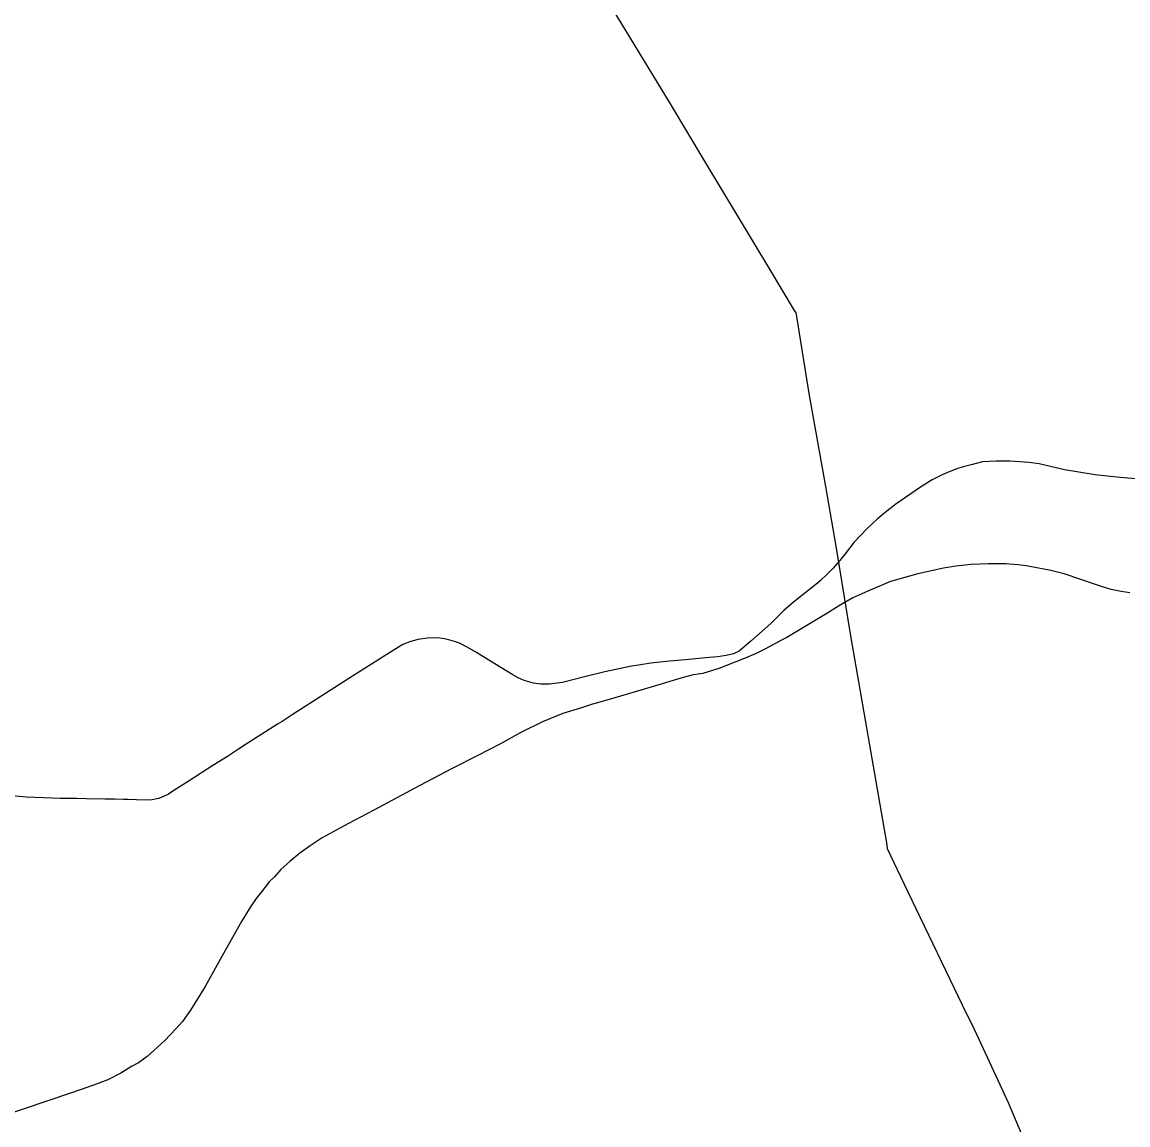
# Model space of a CAD drawing. Extents: x 0 to 2603, y -226 to 830.
# Drawn here: x 40.47 to 49.3, y 468.01 to 476.81 of the extents above; entities that cross this region are included whole.
import ezdxf

# ---------------------------------------------------------------- set-up
doc = ezdxf.new("R2010")
doc.units = 0
for name, color, linetype in [('CT_TSH_Map_Interstate_Roads', 7, 'Continuous'), ('CT_TSH_Map_Town_Limits', 7, 'Continuous'), ('CT_TSH_Map_US_and_State_Routes', 7, 'Continuous')]:
    doc.layers.add(name, color=color, linetype=linetype)

msp = doc.modelspace()

# ---------------------------------------------------------------- linework, layer by layer
at = {"layer": 'CT_TSH_Map_Interstate_Roads'}
for points in [[(47.9258, 472.4629), (47.8277, 472.4489), (47.621, 472.4029), (47.4029, 472.3426), (47.2221, 472.265)], [(48.1868, 472.4836), (48.0449, 472.4766), (47.9258, 472.4629)], [(48.3239, 472.4817), (48.1868, 472.4836)], [(48.4191, 472.4741), (48.3239, 472.4817)], [(48.9214, 472.3585), (48.789, 472.4027), (48.6846, 472.4294), (48.5709, 472.4522), (48.4867, 472.4656), (48.4191, 472.4741)], [(49.3144, 472.2509), (49.2434, 472.2622), (49.1651, 472.2792), (49.0948, 472.2994), (49.0318, 472.3204), (48.9214, 472.3585)], [(47.2221, 472.265), (47.1044, 472.2103)], [(46.9896, 472.1442), (46.8952, 472.0869)], [(47.1044, 472.2103), (46.9896, 472.1442)], [(46.8952, 472.0869), (46.7361, 471.9897), (46.5758, 471.8961)], [(46.5335, 471.8733), (46.4021, 471.8005)], [(46.5758, 471.8961), (46.5335, 471.8733)], [(46.4021, 471.8005), (46.3334, 471.768), (46.2447, 471.7292)], [(46.2447, 471.7292), (46.0343, 471.6479), (45.9069, 471.6075), (45.8517, 471.599)], [(45.7509, 471.5746), (45.5034, 471.5025), (45.1583, 471.4004), (45.0363, 471.3653)], [(45.8294, 471.5969), (45.7509, 471.5746)], [(45.8517, 471.599), (45.8294, 471.5969)], [(45.0363, 471.3653), (45.0273, 471.3622), (44.938, 471.3338)], [(44.938, 471.3338), (44.7902, 471.2882), (44.6262, 471.2216), (44.4553, 471.1375), (44.2918, 471.0471)], [(44.2918, 471.0471), (44.1064, 470.9509), (43.9075, 470.8508), (43.649, 470.7126)], [(43.649, 470.7126), (43.281, 470.5178)], [(43.281, 470.5178), (43.0804, 470.4106)], [(43.0804, 470.4106), (42.986, 470.3608), (42.8694, 470.2956), (42.7745, 470.2332), (42.6918, 470.1748)], [(42.6918, 470.1748), (42.6108, 470.1075), (42.5404, 470.0423), (42.4875, 469.9853)], [(42.4875, 469.9853), (42.4468, 469.9446), (42.3846, 469.8649)], [(42.3846, 469.8649), (42.3426, 469.8134), (42.2978, 469.7468), (42.226, 469.6274), (42.0951, 469.3964)], [(42.0951, 469.3964), (41.9342, 469.1098), (41.8176, 468.9197)], [(41.8176, 468.9197), (41.7538, 468.8306)], [(41.7538, 468.8306), (41.7024, 468.7717), (41.6129, 468.678), (41.5249, 468.5987)], [(41.5249, 468.5987), (41.473, 468.5513), (41.4031, 468.5016), (41.3483, 468.4706)], [(41.3483, 468.4706), (41.2619, 468.4185), (41.1581, 468.3643), (41.0724, 468.3327), (40.9529, 468.2898)], [(40.9529, 468.2898), (40.713, 468.2083), (40.4348, 468.1161), (40.3006, 468.0677)]]:
    msp.add_lwpolyline(points, dxfattribs=at)
at = {"layer": 'CT_TSH_Map_Town_Limits'}
msp.add_lwpolyline([(45.1852, 476.9079), (45.6455, 476.1539), (45.9142, 475.7032), (46.4392, 474.8355), (46.6358, 474.5053), (46.6498, 474.4871), (46.6546, 474.4562), (46.7532, 473.8421), (46.8852, 473.0991), (46.9695, 472.6077), (47.0354, 472.2181), (47.0852, 471.9073), (47.3723, 470.2574), (47.3783, 470.211), (47.54, 469.8695), (48.0099, 468.8928), (48.0464, 468.8202), (48.1096, 468.6882), (48.3418, 468.1851), (48.4289, 467.9809), (48.7163, 467.3304), (48.7996, 467.148), (48.835, 467.0781)], dxfattribs=at)
at = {"layer": 'CT_TSH_Map_US_and_State_Routes'}
for points in [[(48.2448, 473.3029), (48.1389, 473.2963), (48.0481, 473.274)], [(48.3587, 473.3029), (48.2448, 473.3029)], [(48.5066, 473.2919), (48.3587, 473.3029)], [(49.0376, 473.1937), (48.9071, 473.2134), (48.7932, 473.2328), (48.6805, 473.2607), (48.5902, 473.2798), (48.5066, 473.2919)], [(47.985, 473.2566), (47.9324, 473.2399), (47.8719, 473.2176), (47.8161, 473.192), (47.7357, 473.1522), (47.6443, 473.0948)], [(48.0481, 473.274), (47.985, 473.2566)], [(49.2106, 473.1756), (49.0376, 473.1937)], [(49.4186, 473.1563), (49.2106, 473.1756)], [(47.6443, 473.0948), (47.4466, 472.958), (47.3742, 472.9026), (47.2965, 472.8398), (47.2172, 472.7636)], [(47.2172, 472.7636), (47.1118, 472.6528), (47.0425, 472.5616), (47.001, 472.5094), (46.9462, 472.4471), (46.8999, 472.3992), (46.844, 472.3481)], [(46.8212, 472.3284), (46.6288, 472.1761)], [(46.844, 472.3481), (46.8212, 472.3284)], [(46.6288, 472.1761), (46.5536, 472.1101), (46.4495, 472.0067)], [(46.4495, 472.0067), (46.2907, 471.8647)], [(43.8081, 471.8883), (43.7755, 471.8918), (43.7104, 471.89), (43.6324, 471.8796), (43.5676, 471.8593)], [(43.9647, 471.8485), (43.9261, 471.864), (43.8879, 471.8744), (43.8446, 471.8839), (43.8081, 471.8883)], [(43.5676, 471.8593), (43.5126, 471.8379), (43.4779, 471.818), (43.3633, 471.746)], [(44.1996, 471.714), (44.1001, 471.7764), (44.0212, 471.8216), (43.9647, 471.8485)], [(46.2907, 471.8647), (46.1962, 471.7854), (46.1511, 471.764), (46.0934, 471.7502), (46.0232, 471.7415), (45.9267, 471.7339), (45.7676, 471.7171)], [(43.3633, 471.746), (43.1108, 471.5853), (42.9327, 471.471), (42.7345, 471.3442)], [(44.3917, 471.598), (44.1996, 471.714)], [(45.7676, 471.7171), (45.6401, 471.7057), (45.4909, 471.6888), (45.3937, 471.675)], [(45.1238, 471.6219), (44.9731, 471.5828)], [(45.3386, 471.666), (45.1238, 471.6219)], [(45.3937, 471.675), (45.3386, 471.666)], [(44.5561, 471.5299), (44.4815, 471.5516), (44.433, 471.5742), (44.3917, 471.598)], [(44.9731, 471.5828), (44.7857, 471.5368), (44.6811, 471.5212), (44.6151, 471.5221), (44.5561, 471.5299)], [(42.7345, 471.3442), (42.6289, 471.2765)], [(42.6289, 471.2765), (42.5507, 471.225)], [(42.5126, 471.2025), (42.2623, 471.0425)], [(42.5507, 471.225), (42.5126, 471.2025)], [(42.2023, 471.0031), (42.1127, 470.9463)], [(42.2623, 471.0425), (42.2023, 471.0031)], [(42.1127, 470.9463), (41.9958, 470.8722)], [(41.9958, 470.8722), (41.8081, 470.7522)], [(41.8081, 470.7522), (41.7285, 470.7013)], [(40.5081, 470.6202), (40.3158, 470.6406)], [(41.6947, 470.6797), (41.6436, 470.646), (41.5988, 470.6241), (41.5618, 470.6105), (41.5136, 470.6002), (41.4819, 470.5973), (41.3865, 470.6003)], [(41.7285, 470.7013), (41.6947, 470.6797)], [(40.7799, 470.6105), (40.5081, 470.6202)], [(40.9125, 470.609), (40.7799, 470.6105)], [(40.9873, 470.6073), (40.9125, 470.609)], [(41.1347, 470.6045), (40.9873, 470.6073)], [(41.2129, 470.604), (41.1347, 470.6045)], [(41.2828, 470.6032), (41.2129, 470.604)], [(41.3211, 470.6024), (41.2828, 470.6032)], [(41.3865, 470.6003), (41.3211, 470.6024)]]:
    msp.add_lwpolyline(points, dxfattribs=at)

doc.saveas('drawing.dxf')
